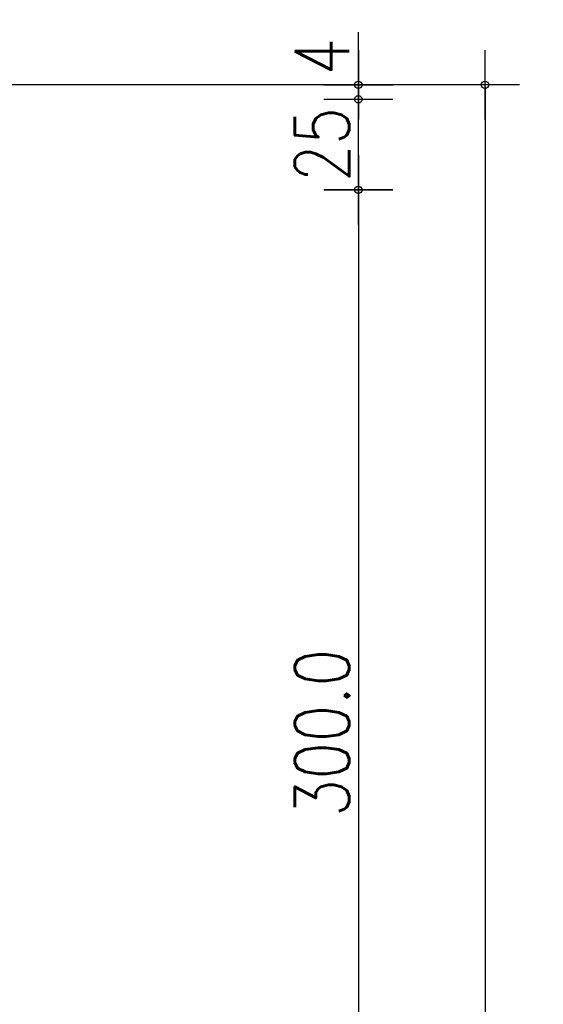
# Model space of a CAD drawing. Header units: millimetres. Extents: x 22865 to 60762, y -18816 to 15611.
# Tile 509 of 517: x 38457 to 38601, y 8675 to 8947. Entities that reach past the tile are written whole.
import ezdxf

# ---------------------------------------------------------------- set-up
doc = ezdxf.new("R2010")
doc.units = ezdxf.units.MM
doc.layers.add('WYMIARY', color=6, linetype='Continuous')
doc.styles.add('1-100', font='simplex.shx', dxfattribs={"width": 0.8, "height": 15})
doc.dimstyles.new('1-100', dxfattribs={"dimscale": 0.5, "dimtxt": 100, "dimasz": 1, "dimexe": 0.18, "dimexo": 0.0625, "dimgap": 5, "dimtad": 1, "dimdec": 1, "dimzin": 0, "dimdsep": 46, "dimtxsty": '1-100', "dimblk1": 'K', "dimblk2": 'K', "dimsah": 1, "dimcen": 0.09, "dimse1": 1, "dimse2": 1, "dimadec": 0, "dimazin": 0, "dimtfac": 1, "dimtdec": 1, "dimtofl": 0, "dimtmove": 0, "dimatfit": 3, "dimldrblk": 'K', "dimfxl": 0, "dimtolj": 1, "dimtzin": 0, "dimarcsym": 0})

# ---------------------------------------------------------------- blocks, each defined once
blk = doc.blocks.new('K')
for p, q in [((0, -19.11), (0, 19.11)), ((-19.11, 0), (19.11, 0))]:
    blk.add_line(p, q)
blk.add_circle((0, 0), 2.02)
blk = doc.blocks.new('*D390')
at = {"layer": 'WYMIARY', "color": 0, "lineweight": -2}
for p, q in [((38438.47, 9010.23), (38447.47, 9010.23)), ((38447.97, 9010.23), (38487.75, 9010.23))]:
    blk.add_line(p, q, dxfattribs=at)
at = {"layer": 'WYMIARY', "color": 0, "linetype": 'ByBlock', "lineweight": -2, "xscale": 0.5, "yscale": 0.5, "zscale": 0.5, "rotation": 180}
blk.add_blockref('K', (38437.97, 9010.23), dxfattribs=at)
at = {"layer": 'WYMIARY', "color": 0, "linetype": 'ByBlock', "lineweight": -2, "xscale": 0.5, "yscale": 0.5, "zscale": 0.5}
blk.add_blockref('K', (38447.97, 9010.23), dxfattribs=at)
at = {"layer": 'WYMIARY', "color": 0, "insert": (38468.11, 9020.23), "char_height": 15, "attachment_point": 5, "style": '1-100'}
blk.add_mtext('\\A1;10.0', dxfattribs=at)
blk = doc.blocks.new('*D1900')
at = {"layer": 'WYMIARY', "color": 0, "lineweight": -2}
blk.add_line((38550.33, 8900.9), (38550.33, 8924.9), dxfattribs=at)
at = {"layer": 'WYMIARY', "color": 0, "linetype": 'ByBlock', "lineweight": -2, "xscale": 0.5, "yscale": 0.5, "zscale": 0.5}
for p, rotation in [((38550.33, 8925.4), 90), ((38550.33, 8900.4), 270)]:
    blk.add_blockref('K', p, dxfattribs=dict(at, rotation=rotation))
at = {"layer": 'WYMIARY', "color": 0, "ltscale": 0.2, "insert": (38540.33, 8912.9), "char_height": 15, "attachment_point": 5, "rotation": 90, "style": '1-100'}
blk.add_mtext('\\A1;25', dxfattribs=at)
blk = doc.blocks.new('*D1901')
at = {"layer": 'WYMIARY', "color": 0, "lineweight": -2}
for p, q in [((38550.33, 8929.9), (38550.33, 8943.97)), ((38550.33, 8924.9), (38550.33, 8924.4))]:
    blk.add_line(p, q, dxfattribs=at)
at = {"layer": 'WYMIARY', "color": 0, "linetype": 'ByBlock', "lineweight": -2, "xscale": 0.5, "yscale": 0.5, "zscale": 0.5}
for p, rotation in [((38550.33, 8929.4), 270), ((38550.33, 8925.4), 90)]:
    blk.add_blockref('K', p, dxfattribs=dict(at, rotation=rotation))
at = {"layer": 'WYMIARY', "color": 0, "ltscale": 0.2, "insert": (38540.33, 8937.19), "char_height": 15, "attachment_point": 5, "rotation": 90, "style": '1-100'}
blk.add_mtext('\\A1;4', dxfattribs=at)
blk = doc.blocks.new('*D1902')
at = {"layer": 'WYMIARY', "color": 0, "lineweight": -2}
blk.add_line((38550.33, 8899.9), (38550.33, 8600.9), dxfattribs=at)
at = {"layer": 'WYMIARY', "color": 0, "linetype": 'ByBlock', "lineweight": -2, "xscale": 0.5, "yscale": 0.5, "zscale": 0.5}
for p, rotation in [((38550.33, 8900.4), 90), ((38550.33, 8600.4), 270)]:
    blk.add_blockref('K', p, dxfattribs=dict(at, rotation=rotation))
at = {"layer": 'WYMIARY', "color": 0, "ltscale": 0.2, "insert": (38540.33, 8750.4), "char_height": 15, "attachment_point": 5, "rotation": 90, "style": '1-100'}
blk.add_mtext('\\A1;300.0', dxfattribs=at)
blk = doc.blocks.new('*D1905')
at = {"layer": 'WYMIARY', "color": 0, "lineweight": -2}
blk.add_line((38585.33, 8928.9), (38585.33, 8063.9), dxfattribs=at)
at = {"layer": 'WYMIARY', "color": 0, "linetype": 'ByBlock', "lineweight": -2, "xscale": 0.5, "yscale": 0.5, "zscale": 0.5}
for p, rotation in [((38585.33, 8929.4), 90), ((38585.33, 8063.4), 270)]:
    blk.add_blockref('K', p, dxfattribs=dict(at, rotation=rotation))
at = {"layer": 'WYMIARY', "color": 0, "ltscale": 0.2, "insert": (38575.33, 8496.4), "char_height": 15, "attachment_point": 5, "rotation": 90, "style": '1-100'}
blk.add_mtext('\\A1;866.0', dxfattribs=at)

msp = doc.modelspace()

# ---------------------------------------------------------------- linework, layer by layer
at = {"layer": 'WYMIARY'}
msp.add_line((38575.77, 8929.4), (38450.38, 8929.4), dxfattribs=at)

# ---------------------------------------------------------------- dimensions: what is measured, and where the dimension line sits
dim = msp.add_linear_dim(base=(38447.97, 9010.23), p1=(38437.97, 8731.57), p2=(38447.97, 8731.57), dimstyle='1-100', dxfattribs=at)
dim.commit()
dim.dimension.update_dxf_attribs({"geometry": '*D390', "text_midpoint": (38468.11, 9020.23)})
for base, p1, p2, override, picture, middle in [((38550.33, 8929.4), (38559.89, 8925.4), (38559.89, 8929.4), {"dimdec": 0, "dimtxsty": '1-100', "dimldrblk": 'K'}, '*D1901', (38540.33, 8937.19)), ((38585.33, 8063.4), (38581.44, 8929.4), (38581.44, 8063.4), {"dimtxsty": '1-100', "dimldrblk": 'K'}, '*D1905', (38575.33, 8496.4))]:
    dim = msp.add_linear_dim(base=base, p1=p1, p2=p2, angle=90, dimstyle='1-100', override=override, dxfattribs=at)
    dim.commit()
    dim.dimension.update_dxf_attribs({"geometry": picture, "text_midpoint": middle})
dim = msp.add_linear_dim(base=(38550.33, 8925.4), p1=(38600.36, 8900.4), p2=(38601.43, 8925.4), angle=90, dimstyle='1-100', override={"dimdec": 0, "dimtxsty": '1-100', "dimldrblk": 'K'}, dxfattribs=at)
dim.commit()
dim.dimension.update_dxf_attribs({"geometry": '*D1900', "text_midpoint": (38550.33, 8912.9), "dimtype": 160})
dim = msp.add_linear_dim(base=(38550.33, 8600.4), p1=(38559.89, 8900.4), p2=(38559.89, 8600.4), angle=90, dimstyle='1-100', dxfattribs=at)
dim.commit()
dim.dimension.update_dxf_attribs({"geometry": '*D1902', "text_midpoint": (38540.33, 8750.4)})

doc.saveas('drawing.dxf')
